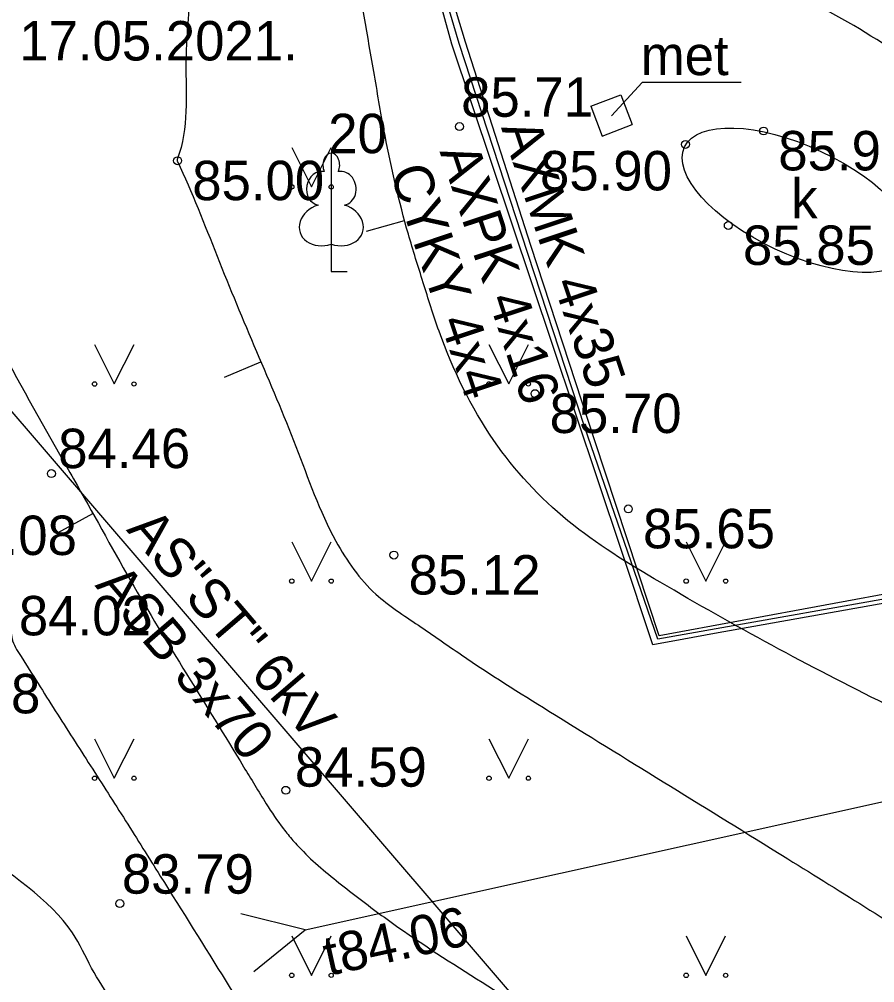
# Model space of a CAD drawing. Extents: x 576692 to 577659, y 273254 to 273799.
# Drawn here: x 576816.3 to 576827.14, y 273664.91 to 273677.13 of the extents above; entities that cross this region are included whole.
import ezdxf

# ---------------------------------------------------------------- set-up
doc = ezdxf.new("R2010")
doc.units = 0
for name, color, linetype in [('AIZKRAUKLE_LABOT', 7, 'Continuous'), ('APGR_SARK_####_####_#', 7, 'Continuous'), ('APGS_VADP_NEDR_TKST_#', 7, 'Continuous'), ('ELEK_STUT_####_####_#', 7, 'Continuous'), ('GEOD_ELEM_####_TKST_#', 7, 'Continuous'), ('GEOD_SITP_####_TKST_#', 7, 'Continuous'), ('HIDT_REZV_####_TKST_#', 7, 'Continuous'), ('Level 50', 7, 'Continuous'), ('LKAN_ELEM_PAST_TKST_#', 7, 'Continuous'), ('LKAN_VADP_PAST_####_I', 7, 'Continuous'), ('LKAN_VADP_PAST_TKST_#', 7, 'Continuous'), ('NORB_MARG_MMET_####_#', 7, 'Continuous'), ('RELJ_ELEM_####_####_#', 7, 'Continuous'), ('ROBZ_PROJ_####_TKST_#', 7, 'Continuous'), ('TERT_IZMT_####_TKST_#', 7, 'Continuous'), ('TERT_KRND_####_####_#', 7, 'Continuous'), ('UDTK_VADP_UDEN_####_#', 7, 'Continuous')]:
    doc.layers.add(name, color=color, linetype=linetype)

msp = doc.modelspace()

# ---------------------------------------------------------------- linework, layer by layer
at = {"layer": 'AIZKRAUKLE_LABOT'}
for p, q in [((576824.193, 273676.324), (576823.805, 273675.902)), ((576825.446, 273676.324), (576824.193, 273676.324))]:
    msp.add_line(p, q, dxfattribs=at)
at = {"layer": 'ELEK_STUT_####_####_#'}
msp.add_spline([(576839.206, 273617.748), (576838.954, 273618.53), (576838.466, 273620.108), (576837.419, 273621.993), (576834.991, 273625.372), (576831.446, 273630.887), (576829.576, 273634.322), (576828.976, 273635.746), (576828.683, 273637.604), (576828.501, 273639.363), (576828.627, 273640.396), (576829.073, 273641.918), (576829.101, 273643.733), (576828.752, 273645.088), (576827.775, 273647.015), (576825.738, 273649.681), (576823.742, 273651.818), (576819.346, 273656.258), (576817.713, 273658.003), (576816.415, 273660.517), (576814.84, 273663.385), (576813.875, 273664.231), (576812.937, 273664.984)], degree=3, dxfattribs=at)
at = {"layer": 'GEOD_ELEM_####_TKST_#'}
for points in [[(576830.725, 273672.274), (576830.237, 273672.641), (576829.813, 273673.035), (576829.626, 273673.26), (576829.448, 273673.501), (576829.016, 273674.268), (576828.863, 273674.675), (576828.748, 273675.099), (576828.731, 273675.287), (576828.753, 273675.488), (576828.754, 273675.678), (576828.671, 273675.831), (576828.395, 273676.062), (576828.115, 273676.27), (576827.529, 273676.641), (576826.338, 273677.33), (576825.993, 273677.53), (576825.865, 273677.717), (576825.772, 273677.96), (576825.717, 273678.366), (576825.765, 273678.657), (576826.051, 273680.997), (576826.136, 273682.173), (576826.161, 273682.758), (576826.159, 273683.051), (576826.143, 273683.343), (576826.015, 273683.68), (576825.769, 273684.044), (576825.504, 273684.386), (576825.243, 273684.726), (576825.005, 273685.085), (576824.335, 273686.416), (576824.301, 273686.511), (576824.276, 273686.608), (576824.251, 273686.706), (576824.217, 273686.801), (576824.033, 273687.103), (576823.911, 273687.229), (576823.772, 273687.333), (576823.347, 273687.396), (576822.931, 273687.214), (576822.719, 273687.02), (576822.533, 273686.789), (576822.343, 273686.564), (576822.116, 273686.385), (576822.089, 273686.374), (576822.068, 273686.372), (576822.06, 273686.371), (576821.877, 273686.373), (576821.015, 273686.656), (576820.524, 273686.876), (576820.046, 273687.19), (576819.793, 273687.626), (576819.783, 273687.703), (576819.79, 273687.781), (576819.795, 273687.86), (576819.782, 273687.935), (576819.637, 273688.2), (576819.449, 273688.413), (576819.241, 273688.608), (576819.042, 273688.806), (576818.882, 273689.033), (576818.7, 273689.39)], [(576813.897, 273671.07), (576814.133, 273671.368), (576814.28, 273671.588), (576814.404, 273671.821), (576814.527, 273672.059), (576814.67, 273672.29), (576814.801, 273672.395), (576814.957, 273672.374), (576815.054, 273672.304), (576815.144, 273672.23), (576815.227, 273672.148), (576815.302, 273672.057), (576815.472, 273671.809), (576815.619, 273671.549), (576815.823, 273671.058), (576815.881, 273670.841), (576815.935, 273670.624), (576816.029, 273670.188), (576816.195, 273669.315), (576816.203, 273669.272), (576816.31, 273669.055), (576816.752, 273668.355), (576817.198, 273667.658), (576817.642, 273666.961), (576818.082, 273666.26), (576819.733, 273663.569), (576819.818, 273663.423)]]:
    msp.add_spline(points, degree=3, dxfattribs=at)
at = {"layer": 'GEOD_SITP_####_TKST_#'}
for p, q in [((576820.698, 273674.44), (576821.18, 273674.572)), ((576818.896, 273672.588), (576819.358, 273672.779)), ((576816.789, 273670.618), (576817.226, 273670.859))]:
    msp.add_line(p, q, dxfattribs=at)
for points in [[(576831.678, 273665.671), (576831.674, 273665.681), (576831.396, 273666.207), (576831.218, 273666.449), (576831.013, 273666.677), (576830.685, 273666.946), (576830.318, 273667.145), (576829.748, 273667.384), (576829.174, 273667.608), (576828.601, 273667.835), (576828.036, 273668.079), (576827.279, 273668.439), (576824.421, 273669.986), (576823.251, 273670.765), (576822.313, 273671.782), (576821.617, 273673.17), (576821.416, 273673.785), (576821.228, 273674.401), (576820.932, 273675.65), (576820.798, 273676.415), (576820.543, 273677.914), (576820.434, 273678.878), (576820.426, 273679.363), (576820.458, 273679.843), (576820.552, 273680.292), (576820.705, 273680.731), (576820.875, 273681.166), (576821.024, 273681.604), (576821.197, 273682.049), (576821.157, 273682.481), (576821.069, 273682.573), (576820.972, 273682.639), (576820.755, 273682.717)], [(576818.685, 273681.323), (576818.7, 273681.233), (576818.717, 273681.081), (576818.712, 273680.773), (576818.635, 273680.158), (576818.548, 273679.547), (576818.478, 273678.934), (576818.471, 273678.375), (576818.479, 273678.095), (576818.478, 273677.815), (576818.408, 273676.579), (576818.298, 273675.348), (576818.295, 273675.335), (576818.296, 273675.33), (576818.299, 273675.323), (576818.803, 273674.12), (576819.302, 273672.914), (576819.802, 273671.709), (576820.31, 273670.505), (576820.817, 273669.834), (576821.355, 273669.441), (576821.9, 273669.065), (576823.01, 273668.352), (576825.908, 273666.559), (576826.95, 273665.91), (576827.986, 273665.248), (576828.497, 273664.905), (576829.001, 273664.551), (576829.09, 273664.476), (576829.139, 273664.43), (576829.966, 273663.569), (576830.341, 273663.103), (576830.458, 273662.944)], [(576816.353, 273680.283), (576816.368, 273679.919), (576816.189, 273679.355), (576816.115, 273679.234), (576816.035, 273679.123), (576815.849, 273678.925), (576815.497, 273678.659), (576815.121, 273678.439), (576814.744, 273678.212), (576814.387, 273677.925), (576814.221, 273677.658), (576814.223, 273677.479), (576814.235, 273677.297), (576814.286, 273676.929), (576814.483, 273676.182), (576814.772, 273675.445), (576815.116, 273674.742), (576816.803, 273671.612), (576816.982, 273671.298), (576817.705, 273670.009), (576819.139, 273667.646), (576819.426, 273667.177), (576819.643, 273666.86), (576819.765, 273666.711), (576819.897, 273666.569), (576820.149, 273666.337), (576820.415, 273666.122), (576820.958, 273665.711), (576822.091, 273664.957), (576823.233, 273664.22), (576824.322, 273663.414), (576825.724, 273662.198), (576827.145, 273661.004), (576827.426, 273660.784)], [(576833.182, 273647.829), (576832.6, 273648.558), (576831.974, 273649.235), (576830.596, 273650.438), (576829.776, 273651.04), (576828.973, 273651.693), (576828.207, 273652.354), (576827.45, 273653.028), (576825.914, 273654.346), (576824.278, 273655.607), (576822.654, 273656.816), (576821.919, 273657.367), (576820.789, 273658.448), (576820.318, 273659.079), (576819.919, 273659.758), (576819.748, 273660.132), (576819.6, 273660.514), (576819.455, 273660.896), (576819.29, 273661.269), (576817.998, 273663.791), (576817.745, 273664.23), (576817.477, 273664.66), (576817.212, 273665.093), (576816.97, 273665.539), (576814.941, 273667.692), (576815.645, 273668.941), (576815.71, 273669.145)]]:
    msp.add_spline(points, degree=3, dxfattribs=at)
at = {"layer": 'Level 50'}
msp.add_lwpolyline([(576819.918, 273665.577), (576840.922, 273670.24)], dxfattribs=at)
at = {"layer": 'LKAN_ELEM_PAST_TKST_#'}
for p, q in [((576819.75, 273675.5), (576820, 273675)), ((576820, 273675), (576820.25, 273675.5)), ((576820.251, 273674.274), (576820.251, 273673.927)), ((576820.251, 273673.927), (576820.451, 273673.927)), ((576817.25, 273673), (576817.5, 273672.5)), ((576817.5, 273672.5), (576817.75, 273673)), ((576822.25, 273673), (576822.5, 273672.5)), ((576822.5, 273672.5), (576822.75, 273673)), ((576819.75, 273670.5), (576820, 273670)), ((576820, 273670), (576820.25, 273670.5)), ((576824.75, 273670.5), (576825, 273670)), ((576825, 273670), (576825.25, 273670.5)), ((576817.25, 273668), (576817.5, 273667.5)), ((576817.5, 273667.5), (576817.75, 273668)), ((576822.25, 273668), (576822.5, 273667.5)), ((576822.5, 273667.5), (576822.75, 273668)), ((576819.75, 273665.5), (576820, 273665)), ((576820, 273665), (576820.25, 273665.5)), ((576824.75, 273665.5), (576825, 273665)), ((576825, 273665), (576825.25, 273665.5))]:
    msp.add_line(p, q, dxfattribs=at)
for points in [[(576820.251, 273675.427), (576820.251, 273674.274)], [(576820.341, 273675.195), (576820.34, 273675.196)]]:
    msp.add_lwpolyline(points, dxfattribs=at)
for centre, radius in [((576819.75, 273675), 0.028), ((576820.25, 273675), 0.0263), ((576817.25, 273672.5), 0.028), ((576817.75, 273672.5), 0.0263), ((576822.25, 273672.5), 0.028), ((576822.75, 273672.5), 0.0263), ((576819.75, 273670), 0.028), ((576820.25, 273670), 0.0263), ((576824.75, 273670), 0.028), ((576825.25, 273670), 0.0263), ((576817.25, 273667.5), 0.028), ((576817.75, 273667.5), 0.0263), ((576822.25, 273667.5), 0.028), ((576822.75, 273667.5), 0.0263), ((576819.75, 273665), 0.028), ((576820.25, 273665), 0.0263), ((576824.75, 273665), 0.028), ((576825.25, 273665), 0.0263)]:
    msp.add_circle(centre, radius, dxfattribs=at)
for centre, major_axis, ratio, start_param, end_param in [((576820.251, 273675.277), (0, -0.15), 0.707107, 3.14537, 5.287485), ((576820.251, 273675.277), (0, -0.15), 0.707107, 0.995701, 3.137816), ((576820.123, 273674.982), (-0.039, -0.212), 0.861323, 3.141593, 6.283185), ((576820.379, 273674.982), (0.039, -0.212), 0.861323, 0, 3.141593), ((576820.161, 273674.52), (0.307, 0.095), 0.814445, 1.570796, 4.752015), ((576820.341, 273674.52), (-0.307, 0.095), 0.814445, 1.531171, 4.712389)]:
    msp.add_ellipse(centre, major_axis=major_axis, ratio=ratio, start_param=start_param, end_param=end_param, dxfattribs=at)
at = {"layer": 'LKAN_VADP_PAST_####_I'}
msp.add_spline([(576812.842, 273665.824), (576812.811, 273665.743), (576812.814, 273665.69), (576812.851, 273665.627), (576812.986, 273665.49), (576814.774, 273663.674), (576815.389, 273662.702), (576815.866, 273661.966), (576816.7, 273660.402), (576817.524, 273658.924), (576817.855, 273658.352), (576818.596, 273657.416), (576819.8, 273656.007), (576821.141, 273654.684), (576822.497, 273653.371), (576823.874, 273652.107), (576824.573, 273651.255), (576825.95, 273649.694), (576826.971, 273648.461), (576827.47, 273647.902), (576827.903, 273647.372), (576828.575, 273646.001), (576828.884, 273644.971), (576829.158, 273643.944), (576829.304, 273643.361), (576829.471, 273642.524), (576829.32, 273641.873), (576829.119, 273641.091), (576828.921, 273640.069), (576828.875, 273639.626), (576828.835, 273639.304), (576828.849, 273638.281), (576829.046, 273636.949), (576829.801, 273634.584), (576830.167, 273633.657), (576830.692, 273632.653), (576831.781, 273630.74), (576832.922, 273628.899), (576834.187, 273627.04), (576835.095, 273625.631), (576836.095, 273624.213), (576837.098, 273622.801), (576838.263, 273621.273), (576838.65, 273620.304), (576838.81, 273619.863), (576839.313, 273618.25), (576839.984, 273616.65), (576840.504, 273615.889), (576840.765, 273615.631), (576841.015, 273615.399), (576841.324, 273615.171), (576842.389, 273614.438), (576843.595, 273614.11), (576844.811, 273614.066), (576846.015, 273614.188), (576847.455, 273614.453), (576848.892, 273614.904), (576849.184, 273615.13)], degree=3, dxfattribs=at)
at = {"layer": 'LKAN_VADP_PAST_TKST_#'}
for points in [[(576823.54, 273676.022), (576823.922, 273676.167)], [(576823.922, 273676.167), (576824.065, 273675.79)], [(576823.54, 273676.022), (576823.683, 273675.645)], [(576823.683, 273675.645), (576824.065, 273675.79)]]:
    msp.add_lwpolyline(points, dxfattribs=at)
msp.add_ellipse((576826.169, 273674.831), major_axis=(-1.441, 0.675), ratio=0.429982, dxfattribs=at)
at = {"layer": 'RELJ_ELEM_####_####_#'}
for centre in [(576821.876, 273675.765), (576825.732, 273675.709), (576824.741, 273675.538), (576818.302, 273675.331), (576825.284, 273674.51), (576822.833, 273672.378), (576816.703, 273671.364), (576824.017, 273670.916), (576821.045, 273670.33), (576819.674, 273667.347), (576817.57, 273665.91)]:
    msp.add_circle(centre, 0.05, dxfattribs=at)
at = {"layer": 'ROBZ_PROJ_####_TKST_#'}
msp.add_lwpolyline([(576748.565, 273710.596), (576751.698, 273720.569), (576753.759, 273722.109), (576785.271, 273724.473), (576789.732, 273717.801), (576811.87, 273679.943), (576815.406, 273673.067), (576827.153, 273659.376), (576840.124, 273659.053), (576850.857, 273660.324), (576860.187, 273660.324)], dxfattribs=at)
at = {"layer": 'TERT_KRND_####_####_#'}
for points in [[(576837.759, 273668.33), (576837.55, 273668.453), (576837.339, 273670.883), (576836.786, 273671.275), (576832.861, 273670.742), (576830.516, 273670.3), (576827.812, 273669.818), (576825.108, 273669.337), (576824.719, 273669.264), (576824.329, 273669.191), (576823.929, 273670.387), (576823.055, 273673), (576821.78, 273676.809), (576820.977, 273679.723)], [(576837.759, 273668.33), (576837.707, 273668.468), (576837.588, 273669.62), (576837.445, 273670.997), (576836.822, 273671.404), (576834.783, 273671.13), (576832.744, 273670.856), (576831.401, 273670.575), (576830.008, 273670.329), (576828.615, 273670.082), (576826.511, 273669.694), (576824.407, 273669.306), (576823.594, 273671.781), (576822.781, 273674.256), (576821.954, 273676.834), (576821.067, 273679.751)], [(576837.759, 273668.33), (576837.62, 273668.459), (576837.513, 273669.586), (576837.382, 273670.953), (576836.778, 273671.315), (576832.73, 273670.792), (576831.174, 273670.48), (576828.115, 273669.922), (576824.391, 273669.263), (576823.926, 273670.612), (576823.461, 273671.962), (576822.667, 273674.389), (576821.874, 273676.817), (576821.405, 273678.408)]]:
    msp.add_lwpolyline(points, dxfattribs=at)
at = {"layer": 'UDTK_VADP_UDEN_####_#'}
for p, q in [((576819.918, 273665.577), (576819.105, 273665.781)), ((576819.267, 273665.048), (576819.918, 273665.577))]:
    msp.add_line(p, q, dxfattribs=at)

# ---------------------------------------------------------------- texts
at = {"layer": 'AIZKRAUKLE_LABOT'}
for s, p in [('met', (576824.174, 273676.417)), ('k', (576826.082, 273674.602))]:
    msp.add_text(s, height=0.5, dxfattribs=at).set_placement(p)
at = {"layer": 'APGR_SARK_####_####_#'}
msp.add_text(' 20', height=0.5, dxfattribs=at).set_placement((576820.026, 273675.427))
at = {"layer": 'APGS_VADP_NEDR_TKST_#'}
for s, p in [('AS"ST" 6kV', (576817.644, 273670.647)), ('ASB 3x70', (576817.246, 273669.942))]:
    msp.add_text(s, height=0.5, rotation=310.6295, dxfattribs=at).set_placement(p)
at = {"layer": 'HIDT_REZV_####_TKST_#'}
for s, p in [(' 85.71', (576821.711, 273675.889)), (' 85.94', (576825.732, 273675.209)), (' 85.90', (576822.711, 273674.955)), (' 85.00', (576818.302, 273674.831)), (' 85.85', (576825.284, 273674.01)), (' 85.70', (576822.833, 273671.878)), (' 84.46', (576816.603, 273671.433)), (' 85.65', (576824.017, 273670.416)), (' 83.08', (576815.167, 273670.331)), (' 85.12', (576821.045, 273669.83)), (' 84.02', (576816.104, 273669.312)), (' 83.08', (576814.703, 273668.323)), (' 84.59', (576819.603, 273667.393)), (' 83.79', (576817.41, 273666.036))]:
    msp.add_text(s, height=0.5, dxfattribs=at).set_placement(p)
at = {"layer": 'NORB_MARG_MMET_####_#'}
for s, rotation, p in [('AXMK 4x35', 288.5004, (576822.401, 273675.753)), ('AXPK 4x16', 288.1846, (576821.622, 273675.45)), ('CYKY 4x4', 288.5004, (576820.988, 273675.197))]:
    msp.add_text(s, height=0.5, rotation=rotation, dxfattribs=at).set_placement(p)
at = {"layer": 'TERT_IZMT_####_TKST_#'}
msp.add_text('17.05.2021.', height=0.5, dxfattribs=at).set_placement((576816.294, 273676.603))
msp.add_text('t84.06', height=0.5, rotation=12.517, dxfattribs=at).set_placement((576820.215, 273664.992))

doc.saveas('drawing.dxf')
